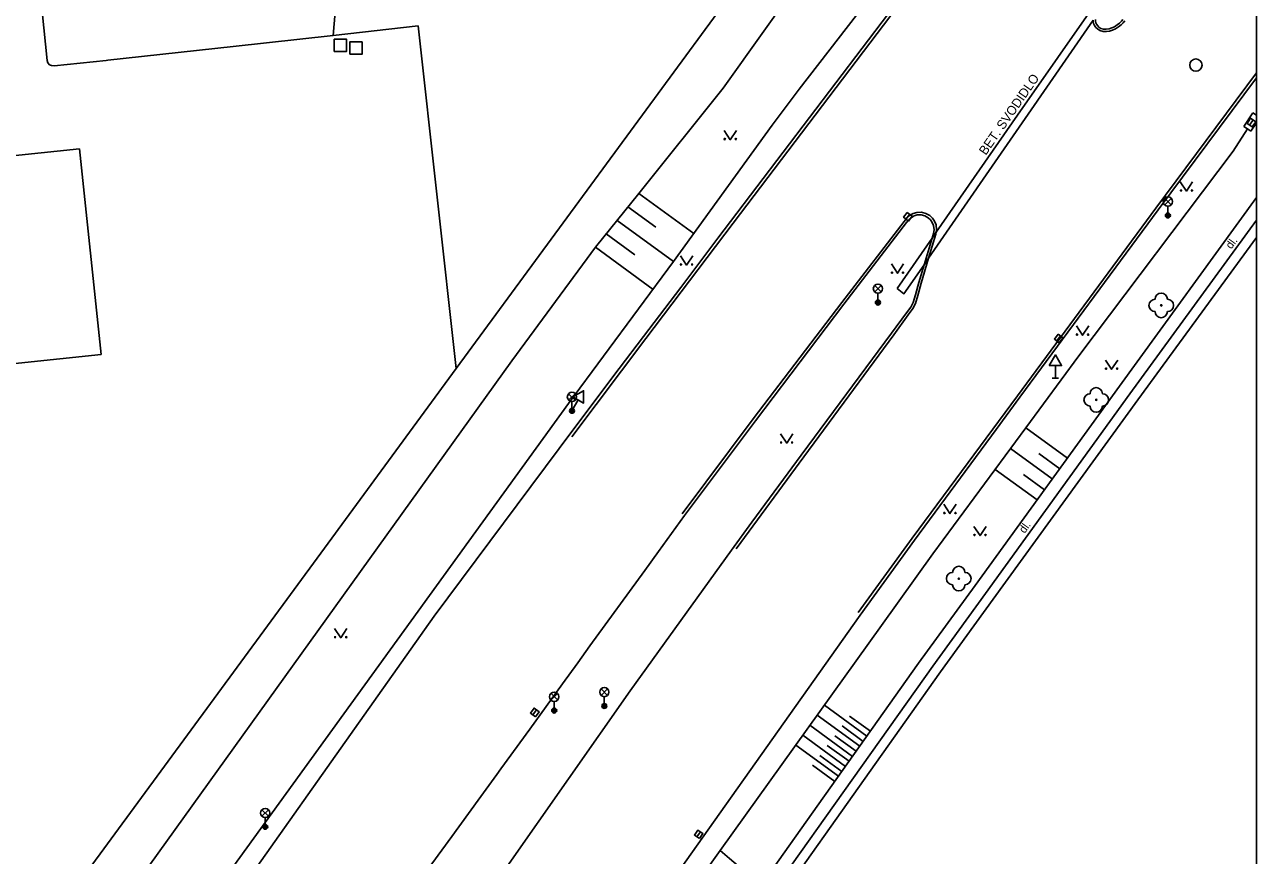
# Model space of a CAD drawing. Extents: x -599951 to -598963, y -1164095 to -1162939.
# Drawn here: x -599063.2 to -598963.2, y -1163365 to -1163297.6 of the extents above; entities that cross this region are included whole.
import ezdxf

# ---------------------------------------------------------------- set-up
doc = ezdxf.new("R2010")
doc.units = 0
for name, color, linetype in [('Level 10', 7, 'Continuous'), ('Level 11', 7, 'Continuous'), ('Level 14', 7, 'Continuous'), ('Level 15', 7, 'Continuous'), ('Level 22', 7, 'Continuous'), ('Level 26', 7, 'Continuous'), ('Level 27', 7, 'Continuous'), ('Level 33', 7, 'Continuous'), ('Level 34', 7, 'Continuous'), ('Level 36', 7, 'Continuous'), ('Level 40', 7, 'Continuous'), ('Level 41', 7, 'Continuous'), ('Level 5', 7, 'Continuous'), ('Level 7', 7, 'Continuous'), ('Vrstva 53', 7, 'Continuous')]:
    doc.layers.add(name, color=color, linetype=linetype)

msp = doc.modelspace()

# ---------------------------------------------------------------- linework, layer by layer
at = {"layer": 'Level 10'}
for points in [[(-598963.21, -1163256.47), (-598969.35, -1163264.87), (-598981.13, -1163280.74), (-598993.1, -1163296.65), (-599005.91, -1163313.52)], [(-599061.83, -1163296.48), (-599061.41, -1163300.46), (-599061.36, -1163300.65), (-599061.23, -1163300.8), (-599061.07, -1163300.88), (-599060.86, -1163300.9), (-599056.64, -1163300.46)], [(-598976.29, -1163297.13), (-598976.28, -1163297.26), (-598976.24, -1163297.4), (-598976.19, -1163297.52), (-598976.1, -1163297.64), (-598976, -1163297.75), (-598975.85, -1163297.85), (-598975.64, -1163297.92), (-598975.41, -1163297.91), (-598975.18, -1163297.88), (-598974.96, -1163297.81), (-598974.75, -1163297.72), (-598974.51, -1163297.57), (-598974.32, -1163297.42), (-598974.17, -1163297.26), (-598974.06, -1163297.12)], [(-598982.43, -1163327.79), (-598971.2, -1163312.59), (-598963.21, -1163301.86)], [(-598991.63, -1163313.61), (-598991.45, -1163313.4), (-598991.25, -1163313.22), (-598991.02, -1163313.08), (-598990.75, -1163313), (-598990.44, -1163312.99), (-598990.13, -1163313.07), (-598989.86, -1163313.22), (-598989.68, -1163313.4), (-598989.54, -1163313.6), (-598989.44, -1163313.86), (-598989.39, -1163314.2), (-598989.44, -1163314.5)], [(-599005.91, -1163313.52), (-599006.95, -1163314.89), (-599009.97, -1163318.88), (-599013, -1163322.87), (-599014.97, -1163325.47), (-599018.74, -1163330.48)], [(-598996.72, -1163320.25), (-598991.63, -1163313.61)], [(-598989.55, -1163314.87), (-598990.2, -1163317.04)], [(-598989.44, -1163314.5), (-598989.55, -1163314.87)], [(-598990.2, -1163317.04), (-598990.64, -1163318.49), (-598990.9, -1163319.48), (-598991.08, -1163320.1), (-598991.29, -1163320.49), (-598991.63, -1163320.95)], [(-599009.65, -1163337.4), (-599003.89, -1163329.71), (-598996.72, -1163320.25)], [(-598991.63, -1163320.95), (-598992.86, -1163322.59), (-599000.18, -1163332.5), (-599004.18, -1163337.94), (-599005.84, -1163340.22)], [(-598995.4, -1163345.49), (-598990.98, -1163339.41), (-598984.36, -1163330.41), (-598982.43, -1163327.79)], [(-599018.74, -1163330.48), (-599029.98, -1163345.58), (-599051.63, -1163376.15), (-599054.67, -1163380.47), (-599059.5, -1163387.61)], [(-599005.84, -1163340.22), (-599014.08, -1163351.62), (-599024.08, -1163365.93), (-599031.83, -1163377.36), (-599043.5, -1163395.08), (-599046.08, -1163399.14)], [(-598995.4, -1163345.49), (-599014.81, -1163372.88), (-599021.33, -1163382.3), (-599021.94, -1163383.19), (-599032.4, -1163398.95), (-599036.38, -1163405.25)]]:
    msp.add_lwpolyline(points, dxfattribs=at)
at = {"layer": 'Level 11'}
for p, q in [((-598963.21, -1163304.89), (-598963.49, -1163304.71)), ((-598963.66, -1163306.2), (-598963.21, -1163305.53))]:
    msp.add_line(p, q, dxfattribs=at)
for points in [[(-599005.71, -1163313.67), (-598992.91, -1163296.81), (-598980.93, -1163280.89), (-598969.13, -1163265.01), (-598963.21, -1163256.86)], [(-599038.19, -1163298.42), (-599037.76, -1163293.34)], [(-598976.06, -1163295.5), (-598982.62, -1163304.89), (-598989.22, -1163314.39)], [(-599038.19, -1163298.42), (-599031.3, -1163297.66), (-599028.2, -1163325.47)], [(-598989.83, -1163316.5), (-598981.99, -1163305.16), (-598976.48, -1163297.2)], [(-598976.48, -1163297.2), (-598976.47, -1163297.29), (-598976.43, -1163297.46), (-598976.36, -1163297.61), (-598976.26, -1163297.77), (-598976.13, -1163297.9), (-598975.94, -1163298.02), (-598975.67, -1163298.12), (-598975.39, -1163298.11), (-598975.14, -1163298.07), (-598974.89, -1163298), (-598974.66, -1163297.89), (-598974.4, -1163297.74), (-598974.19, -1163297.57), (-598974.02, -1163297.39), (-598973.9, -1163297.23)], [(-599046.32, -1163299.32), (-599038.19, -1163298.42)], [(-599056.48, -1163300.44), (-599046.32, -1163299.32)], [(-599056.64, -1163300.46), (-599056.48, -1163300.44)], [(-598995.55, -1163345.26), (-598991.18, -1163339.25), (-598982.62, -1163327.68), (-598971.39, -1163312.46), (-598963.21, -1163301.45)], [(-598964.23, -1163305.82), (-598963.49, -1163304.71)], [(-598964.23, -1163305.82), (-598963.94, -1163306.01)], [(-598963.94, -1163306.01), (-598963.66, -1163306.2)], [(-598963.21, -1163311.59), (-598974.33, -1163326.9), (-598986.06, -1163343.09), (-598990.65, -1163349.39)], [(-598991.55, -1163313.17), (-598991.35, -1163313.01), (-598991.1, -1163312.88), (-598990.79, -1163312.79), (-598990.42, -1163312.78), (-598990.06, -1163312.87), (-598989.74, -1163313.05), (-598989.52, -1163313.26), (-598989.36, -1163313.49), (-598989.23, -1163313.8), (-598989.18, -1163314.2), (-598989.22, -1163314.39)], [(-599018.81, -1163331), (-599012.8, -1163323.02), (-599005.71, -1163313.67)], [(-599009.85, -1163337.25), (-599004.09, -1163329.56), (-598996.89, -1163320.11), (-598991.55, -1163313.17)], [(-598989.5, -1163349.64), (-598985.21, -1163343.73), (-598973.5, -1163327.52), (-598963.21, -1163313.43)], [(-598989.55, -1163314.87), (-598992.39, -1163318.96)], [(-598989.25, -1163314.57), (-598989.83, -1163316.5)], [(-598989.22, -1163314.39), (-598989.55, -1163314.87)], [(-598989.22, -1163314.39), (-598989.25, -1163314.57)], [(-598989.83, -1163316.5), (-598990.45, -1163318.54), (-598990.71, -1163319.53), (-598990.89, -1163320.18), (-598991.12, -1163320.6), (-598991.5, -1163321.12)], [(-598990.2, -1163317.04), (-598989.83, -1163316.5)], [(-598992.39, -1163318.96), (-598991.84, -1163319.4), (-598990.2, -1163317.04)], [(-598991.5, -1163321.12), (-598992.66, -1163322.73), (-598999.98, -1163332.64), (-599005.45, -1163340.11)], [(-599042.29, -1163382.85), (-599038.78, -1163377.93), (-599038.14, -1163377.03), (-599037.99, -1163376.82), (-599036.25, -1163374.28), (-599035.98, -1163373.88), (-599033.42, -1163370.14), (-599033.38, -1163370.1), (-599032.63, -1163369.06), (-599031.08, -1163366.92), (-599030.98, -1163366.79), (-599028.55, -1163363.45), (-599026.42, -1163360.5), (-599024.91, -1163358.42), (-599024.58, -1163357.96), (-599022.23, -1163354.74), (-599019.57, -1163351.07), (-599018.33, -1163349.36), (-599017.34, -1163347.99), (-599012.88, -1163341.85), (-599011.76, -1163340.31), (-599009.65, -1163337.4)], [(-598990.65, -1163349.39), (-599009.73, -1163376.32), (-599016.55, -1163386.54), (-599024.48, -1163398.38)], [(-598989.5, -1163349.64), (-599008.95, -1163377), (-599015.7, -1163387.08), (-599022.83, -1163397.84), (-599018.08, -1163402.88), (-599016.43, -1163403.56), (-599016.92, -1163404.95)], [(-599006.76, -1163364.6), (-599006.01, -1163365.24), (-599004.77, -1163366.29)]]:
    msp.add_lwpolyline(points, dxfattribs=at)
at = {"layer": 'Level 14'}
for points in [[(-598963.21, -1163244.46), (-598964.63, -1163246.57), (-598966.75, -1163249.87), (-598970.92, -1163255.75), (-598983.23, -1163271.56), (-598995.54, -1163287.35), (-598999.79, -1163293.24), (-599006.53, -1163302.72), (-599013.36, -1163311.25), (-599016.9, -1163315.62), (-599023.69, -1163324.85), (-599057.16, -1163371.44), (-599057.61, -1163372.07), (-599063.61, -1163382.37), (-599064.23, -1163387.69)], [(-599062.54, -1163388.75), (-599060.61, -1163385.35), (-599053.07, -1163375.22), (-599052.74, -1163374.76), (-599019.09, -1163328.31), (-599010.56, -1163316.77), (-599002.53, -1163305.72), (-599000.34, -1163302.8), (-598990.84, -1163290.5), (-598988.07, -1163287.07)], [(-599019.41, -1163383.21), (-599013.29, -1163373.71), (-599006.76, -1163364.6), (-598993.66, -1163346.33), (-598989.5, -1163340.51), (-598981.94, -1163330.28), (-598977.62, -1163324.43), (-598965.09, -1163307.81), (-598963.94, -1163306.01)]]:
    msp.add_lwpolyline(points, dxfattribs=at)
at = {"layer": 'Level 15'}
for points in [[(-599013.36, -1163311.25), (-599008.91, -1163314.5)], [(-599014.25, -1163312.35), (-599011.98, -1163314)], [(-599015.13, -1163313.44), (-599010.56, -1163316.77)], [(-599016.01, -1163314.53), (-599013.68, -1163316.23)], [(-599016.9, -1163315.62), (-599012.2, -1163319.04)], [(-598978.56, -1163332.73), (-598981.94, -1163330.28)], [(-598979.79, -1163334.43), (-598983.19, -1163331.97)], [(-598979.18, -1163333.6), (-598980.87, -1163332.37)], [(-598981.02, -1163336.13), (-598984.44, -1163333.66)], [(-598980.42, -1163335.3), (-598982.12, -1163334.06)], [(-598998.3, -1163352.8), (-598994.85, -1163355.31)], [(-598998.88, -1163353.61), (-598995.43, -1163356.13)], [(-598996.25, -1163353.68), (-598994.56, -1163354.91)], [(-598999.47, -1163354.43), (-598996.01, -1163356.95)], [(-598996.85, -1163354.48), (-598995.14, -1163355.73)], [(-599000.05, -1163355.24), (-598996.58, -1163357.76)], [(-598997.45, -1163355.27), (-598995.72, -1163356.54)], [(-599000.63, -1163356.05), (-598997.16, -1163358.57)], [(-598998.66, -1163356.87), (-598996.87, -1163358.17)], [(-598998.06, -1163356.07), (-598996.29, -1163357.35)], [(-598999.27, -1163357.67), (-598997.45, -1163358.98)]]:
    msp.add_lwpolyline(points, dxfattribs=at)
at = {"layer": 'Level 22'}
for centre in [(-598970.94, -1163320.34), (-598976.22, -1163328.01), (-598987.38, -1163342.52)]:
    msp.add_circle(centre, 0.05, dxfattribs=at)
for centre, start, end in [((-598971.44, -1163320.34), 90, 270), ((-598970.94, -1163319.84), 0, 180), ((-598970.44, -1163320.34), 270, 90), ((-598970.94, -1163320.84), 180, 0), ((-598976.22, -1163327.51), 0, 180), ((-598976.72, -1163328.01), 90, 270), ((-598975.72, -1163328.01), 270, 90), ((-598976.22, -1163328.51), 180, 0), ((-598987.88, -1163342.52), 90, 270), ((-598987.38, -1163342.02), 0, 180), ((-598986.88, -1163342.52), 270, 90), ((-598987.38, -1163343.02), 180, 0)]:
    msp.add_arc(centre, 0.5, start, end, dxfattribs=at)
at = {"layer": 'Level 26'}
for points in [[(-599038.1, -1163299.73), (-599037.1, -1163299.73), (-599037.1, -1163298.73), (-599038.1, -1163298.73)], [(-599036.85, -1163299.95), (-599035.85, -1163299.95), (-599035.85, -1163298.95), (-599036.85, -1163298.95)]]:
    msp.add_lwpolyline(points, close=True, dxfattribs=at)
at = {"layer": 'Level 27'}
for p, q in [((-598963.48, -1163305.29), (-598963.76, -1163305.71)), ((-598991.37, -1163312.94), (-598991.67, -1163313.34)), ((-598979.12, -1163322.82), (-598979.42, -1163323.22)), ((-599021.97, -1163353.58), (-599021.67, -1163353.18)), ((-599008.65, -1163363.48), (-599008.37, -1163363.08))]:
    msp.add_line(p, q, dxfattribs=at)
for points in [[(-598963.69, -1163305.15), (-598963.97, -1163305.57), (-598963.55, -1163305.85), (-598963.27, -1163305.43)], [(-598991.57, -1163312.79), (-598991.87, -1163313.19), (-598991.47, -1163313.49), (-598991.17, -1163313.09)], [(-598979.32, -1163322.67), (-598979.62, -1163323.07), (-598979.22, -1163323.37), (-598978.92, -1163322.97)], [(-599021.77, -1163353.73), (-599021.47, -1163353.33), (-599021.87, -1163353.03), (-599022.17, -1163353.43)], [(-599008.45, -1163363.63), (-599008.16, -1163363.22), (-599008.57, -1163362.93), (-599008.86, -1163363.34)]]:
    msp.add_lwpolyline(points, close=True, dxfattribs=at)
msp.add_circle((-598968.13, -1163300.83), 0.5, dxfattribs=at)
at = {"layer": 'Level 33'}
for p, q in [((-598970.66, -1163312.18), (-598970.13, -1163311.65)), ((-598970.66, -1163311.65), (-598970.13, -1163312.18)), ((-598970.4, -1163312.29), (-598970.4, -1163313.04)), ((-598994.21, -1163319.25), (-598993.68, -1163318.72)), ((-598994.21, -1163318.72), (-598993.68, -1163319.25)), ((-598993.95, -1163319.36), (-598993.95, -1163320.11)), ((-599019.07, -1163328.04), (-599018.54, -1163327.51)), ((-599019.07, -1163327.51), (-599018.54, -1163328.04)), ((-599018.8, -1163328.15), (-599018.8, -1163328.9)), ((-599020.5, -1163352.37), (-599019.97, -1163351.84)), ((-599020.5, -1163351.84), (-599019.97, -1163352.37)), ((-599016.44, -1163352), (-599015.91, -1163351.47)), ((-599016.44, -1163351.47), (-599015.91, -1163352)), ((-599020.24, -1163352.48), (-599020.24, -1163353.23)), ((-599016.17, -1163352.11), (-599016.17, -1163352.86)), ((-599043.98, -1163361.81), (-599043.45, -1163361.28)), ((-599043.98, -1163361.28), (-599043.45, -1163361.81)), ((-599043.71, -1163361.92), (-599043.71, -1163362.67))]:
    msp.add_line(p, q, dxfattribs=at)
for centre, radius in [((-598970.4, -1163311.91), 0.375), ((-598970.4, -1163313.04), 0.2), ((-598970.4, -1163313.04), 0.145), ((-598970.4, -1163313.04), 0.0876), ((-598993.95, -1163318.98), 0.375), ((-598993.95, -1163320.11), 0.2), ((-598993.95, -1163320.11), 0.145), ((-598993.95, -1163320.11), 0.0876), ((-599018.8, -1163327.77), 0.375), ((-599018.8, -1163328.9), 0.2), ((-599018.8, -1163328.9), 0.145), ((-599018.8, -1163328.9), 0.0876), ((-599020.24, -1163352.11), 0.375), ((-599016.17, -1163351.73), 0.375), ((-599020.24, -1163353.23), 0.2), ((-599016.17, -1163352.86), 0.2), ((-599016.17, -1163352.86), 0.145), ((-599016.17, -1163352.86), 0.0876), ((-599020.24, -1163353.23), 0.145), ((-599020.24, -1163353.23), 0.0876), ((-599043.71, -1163361.55), 0.375), ((-599043.71, -1163362.67), 0.2), ((-599043.71, -1163362.67), 0.145), ((-599043.71, -1163362.67), 0.0876)]:
    msp.add_circle(centre, radius, dxfattribs=at)
at = {"layer": 'Level 34'}
for p, q in [((-598979.54, -1163325.22), (-598979.54, -1163326.24)), ((-598979.79, -1163326.24), (-598979.29, -1163326.24)), ((-599018.29, -1163328.02), (-599018.8, -1163328.9)), ((-599019.02, -1163328.78), (-599018.58, -1163329.02))]:
    msp.add_line(p, q, dxfattribs=at)
for points in [[(-598980.04, -1163325.22), (-598979.04, -1163325.22), (-598979.54, -1163324.36)], [(-599018.73, -1163327.77), (-599017.86, -1163328.27), (-599017.86, -1163327.27)]]:
    msp.add_lwpolyline(points, close=True, dxfattribs=at)
at = {"layer": 'Level 36'}
for points in [[(-599006.44, -1163306.14), (-599005.94, -1163306.89), (-599005.44, -1163306.14)], [(-598969.39, -1163310.31), (-598968.89, -1163311.06), (-598968.39, -1163310.31)], [(-599009.99, -1163316.32), (-599009.49, -1163317.07), (-599008.99, -1163316.32)], [(-598992.86, -1163316.98), (-598992.36, -1163317.73), (-598991.86, -1163316.98)], [(-598977.83, -1163322.01), (-598977.33, -1163322.76), (-598976.83, -1163322.01)], [(-598975.47, -1163324.78), (-598974.97, -1163325.53), (-598974.47, -1163324.78)], [(-599001.86, -1163330.77), (-599001.36, -1163331.52), (-599000.86, -1163330.77)], [(-598988.6, -1163336.49), (-598988.1, -1163337.24), (-598987.6, -1163336.49)], [(-598986.16, -1163338.28), (-598985.66, -1163339.03), (-598985.16, -1163338.28)], [(-599038.08, -1163346.57), (-599037.58, -1163347.32), (-599037.08, -1163346.57)]]:
    msp.add_lwpolyline(points, dxfattribs=at)
for centre in [(-599006.39, -1163306.84), (-599005.49, -1163306.84), (-598969.34, -1163311.01), (-598968.44, -1163311.01), (-599009.94, -1163317.02), (-599009.04, -1163317.02), (-598992.81, -1163317.68), (-598991.91, -1163317.68), (-598977.78, -1163322.71), (-598976.88, -1163322.71), (-598975.42, -1163325.48), (-598974.52, -1163325.48), (-599001.81, -1163331.47), (-599000.91, -1163331.47), (-598988.55, -1163337.19), (-598987.65, -1163337.19), (-598986.11, -1163338.98), (-598985.21, -1163338.98), (-599038.03, -1163347.27), (-599037.13, -1163347.27)]:
    msp.add_circle(centre, 0.05, dxfattribs=at)
at = {"layer": 'Level 5'}
for points in [[(-599066.85, -1163308.48), (-599058.79, -1163307.63)], [(-599058.79, -1163307.63), (-599057.04, -1163324.32)], [(-599057.04, -1163324.32), (-599094.49, -1163328.25)]]:
    msp.add_lwpolyline(points, dxfattribs=at)
at = {"layer": 'Level 7'}
for points in [[(-598963.21, -1163238.04), (-599005.05, -1163293.93), (-599028.2, -1163325.47), (-599039.19, -1163340.45), (-599060.55, -1163369.55), (-599087.59, -1163373.49)], [(-598988.87, -1163350.1), (-598984.6, -1163344.19), (-598972.84, -1163328.02), (-598963.21, -1163314.83)], [(-599010.63, -1163381.02), (-599008.27, -1163377.47), (-598988.87, -1163350.1)]]:
    msp.add_lwpolyline(points, dxfattribs=at)
at = {"layer": 'Vrstva 53'}
msp.add_lwpolyline([(-599951.12, -1164094.69), (-598963.21, -1164094.69), (-598963.21, -1162939.4), (-599951.12, -1162939.4)], close=True, dxfattribs=at)

# ---------------------------------------------------------------- texts
at = {"layer": 'Level 40'}
for p in [(-598965.39, -1163316.01), (-598982.18, -1163339.09)]:
    msp.add_text(' dl.', height=0.65, rotation=54.08, dxfattribs=at).set_placement(p)
at = {"layer": 'Level 41'}
msp.add_text('BET. SVODIDLO', height=0.75, rotation=55.27, dxfattribs=at).set_placement((-598985.19, -1163308.2))

doc.saveas('drawing.dxf')
